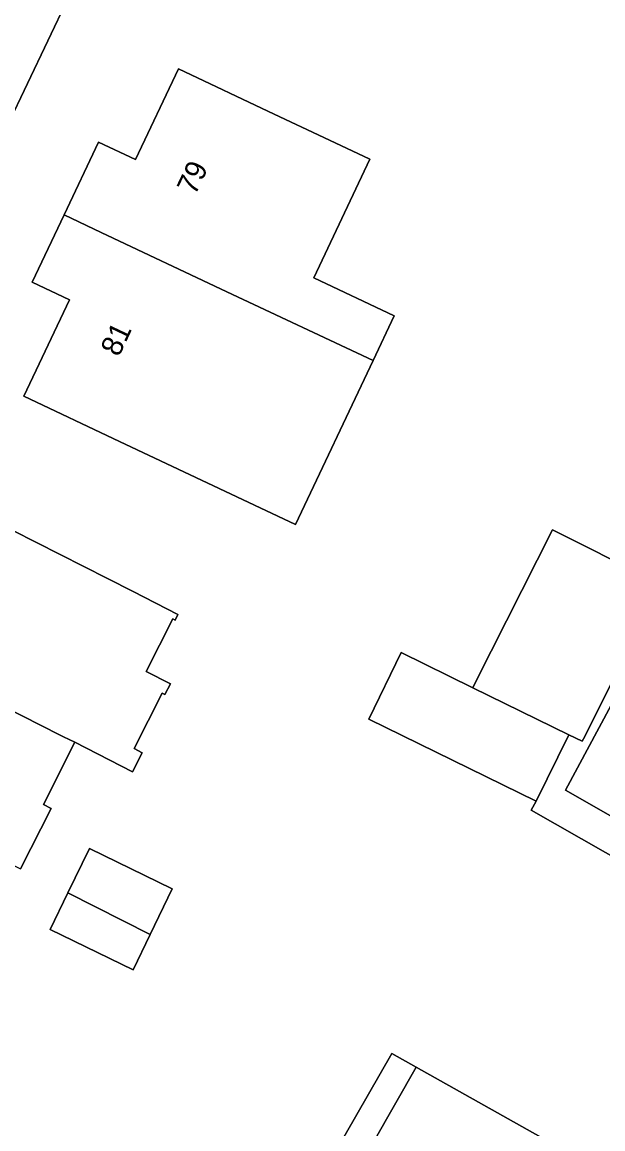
# Model space of a CAD drawing. Extents: x 160349 to 161355, y 381727 to 382854.
# Drawn here: x 160859.3 to 160886.7, y 382258.6 to 382310.9 of the extents above; entities that cross this region are included whole.
import ezdxf

# ---------------------------------------------------------------- set-up
doc = ezdxf.new("R2010")
doc.units = 0
for name, color, linetype in [('IMGEO_Erf', 7, 'Continuous'), ('IMGEO_Pand', 7, 'Continuous'), ('IMGEO_Pand_nummerreeks', 7, 'Continuous'), ('IMGEO_Voetpad_open', 7, 'Continuous')]:
    doc.layers.add(name, color=color, linetype=linetype)

msp = doc.modelspace()

# ---------------------------------------------------------------- linework, layer by layer
at = {"layer": 'IMGEO_Erf'}
for points in [[(160908.768, 382319.006), (160884.934, 382274.625), (160894.327, 382269.262)], [(160861.447, 382312.039), (160855.676, 382299.934), (160853.77, 382296.133), (160836.402, 382261.505), (160856.724, 382250)], [(160858.84, 382286.881), (160863.299, 382284.617), (160864.508, 382284.003), (160866.629, 382282.926), (160866.493, 382282.659), (160866.386, 382282.713), (160865.129, 382280.237), (160866.276, 382279.654), (160866.018, 382279.146), (160865.889, 382279.212), (160864.558, 382276.59), (160864.941, 382276.396), (160864.486, 382275.498), (160861.766, 382276.887), (160860.283, 382273.951), (160860.645, 382273.768), (160859.196, 382270.913)], [(160896.111, 382266.39), (160883.305, 382273.684), (160883.545, 382274.105), (160875.636, 382277.979), (160877.174, 382281.12), (160880.56, 382279.462), (160880.704, 382279.75), (160884.312, 382286.926), (160888.866, 382284.636)], [(160873.422, 382256.433), (160876.726, 382262.193), (160877.872, 382261.548), (160884.015, 382258.091)]]:
    msp.add_lwpolyline(points, dxfattribs=at)
for points in [[(160863.869, 382291.097), (160859.348, 382293.234), (160861.501, 382297.788), (160859.751, 382298.616), (160861.254, 382301.794), (160862.877, 382305.227), (160864.628, 382304.4), (160866.658, 382308.693), (160871.178, 382306.555), (160873.512, 382305.451), (160875.687, 382304.422), (160873.039, 382298.823), (160876.847, 382297.022), (160875.853, 382294.92), (160872.185, 382287.164)], [(160864.508, 382266.145), (160860.59, 382268.046), (160861.431, 382269.779), (160862.446, 382271.868), (160866.363, 382269.967), (160865.316, 382267.809)]]:
    msp.add_lwpolyline(points, close=True, dxfattribs=at)
at = {"layer": 'IMGEO_Pand'}
for points in [[(160875.687, 382304.422), (160873.512, 382305.451), (160871.178, 382306.555), (160866.658, 382308.693), (160864.628, 382304.4), (160862.877, 382305.227), (160861.254, 382301.794), (160863.004, 382300.966), (160868.935, 382298.162), (160875.853, 382294.92), (160876.847, 382297.022), (160873.039, 382298.823)], [(160875.853, 382294.92), (160868.935, 382298.162), (160863.004, 382300.966), (160861.254, 382301.794), (160859.751, 382298.616), (160861.501, 382297.788), (160859.348, 382293.234), (160863.869, 382291.097), (160872.185, 382287.164)], [(160864.508, 382284.003), (160863.299, 382284.617), (160858.84, 382286.881), (160858.43, 382286.075), (160855.019, 382287.807), (160851.989, 382281.837), (160853.937, 382280.848), (160861.069, 382277.231), (160861.23, 382277.149), (160861.766, 382276.887), (160864.486, 382275.498), (160864.941, 382276.396), (160864.558, 382276.59), (160865.889, 382279.212), (160866.018, 382279.146), (160866.276, 382279.654), (160865.129, 382280.237), (160866.386, 382282.713), (160866.493, 382282.659), (160866.629, 382282.926)], [(160889.447, 382284.344), (160888.866, 382284.636), (160884.312, 382286.926), (160880.704, 382279.75), (160880.56, 382279.462), (160885.083, 382277.246), (160885.722, 382276.933), (160885.84, 382277.168), (160886.112, 382277.709)], [(160880.56, 382279.462), (160877.174, 382281.12), (160875.636, 382277.979), (160883.545, 382274.105), (160885.083, 382277.246)], [(160861.766, 382276.887), (160861.23, 382277.149), (160861.069, 382277.231), (160853.937, 382280.848), (160851.003, 382275.069), (160859.196, 382270.913), (160860.645, 382273.768), (160860.283, 382273.951)], [(160861.431, 382269.779), (160865.316, 382267.809), (160866.363, 382269.967), (160862.446, 382271.868)], [(160861.431, 382269.779), (160860.59, 382268.046), (160864.508, 382266.145), (160865.316, 382267.809)], [(160886.255, 382248.315), (160884.001, 382249.597), (160884.235, 382250), (160884.352, 382250.201), (160881.388, 382251.872), (160880.403, 382250.279), (160879.774, 382250.633), (160884.015, 382258.091), (160877.872, 382261.548), (160871.936, 382251.109), (160873.907, 382250), (160875.082, 382249.339), (160875.454, 382250), (160875.572, 382250.21), (160875.944, 382250), (160877.157, 382249.317), (160875.523, 382246.415), (160880.163, 382243.775), (160879.567, 382242.727), (160882.225, 382241.215)]]:
    msp.add_lwpolyline(points, close=True, dxfattribs=at)
at = {"layer": 'IMGEO_Voetpad_open'}
msp.add_lwpolyline([(160835.239, 382258.802), (160836.402, 382261.505), (160853.77, 382296.133), (160855.676, 382299.934), (160861.447, 382312.039), (160872.549, 382337.919), (160872.943, 382338.838), (160873.33, 382339.739), (160873.965, 382341.274), (160873.995, 382341.347), (160880.149, 382356.225)], dxfattribs=at)
for points in [[(160894.327, 382269.262), (160884.934, 382274.625), (160908.768, 382319.006), (160907.499, 382319.687), (160898.996, 382303.853), (160896.374, 382299.066), (160894.496, 382295.637), (160891.925, 382290.614), (160891.318, 382289.325), (160891.276, 382289.345), (160888.866, 382284.636), (160889.447, 382284.344), (160886.112, 382277.709), (160885.84, 382277.168), (160885.722, 382276.933), (160885.083, 382277.246), (160883.545, 382274.105), (160883.305, 382273.684), (160896.111, 382266.39), (160901.38, 382263.389), (160907.722, 382259.809), (160908.506, 382261.198), (160904.489, 382263.465), (160900.145, 382265.94)], [(160871.936, 382251.109), (160877.872, 382261.548), (160876.726, 382262.193), (160873.422, 382256.433), (160870.464, 382251.231), (160866.601, 382244.408), (160867.768, 382243.747)]]:
    msp.add_lwpolyline(points, close=True, dxfattribs=at)

# ---------------------------------------------------------------- texts
at = {"layer": 'IMGEO_Pand_nummerreeks'}
for s, p in [('79', (160867.442, 382302.679)), ('81', (160863.836, 382295.051))]:
    msp.add_text(s, height=1, rotation=64.6927, dxfattribs=at).set_placement(p)

doc.saveas('drawing.dxf')
